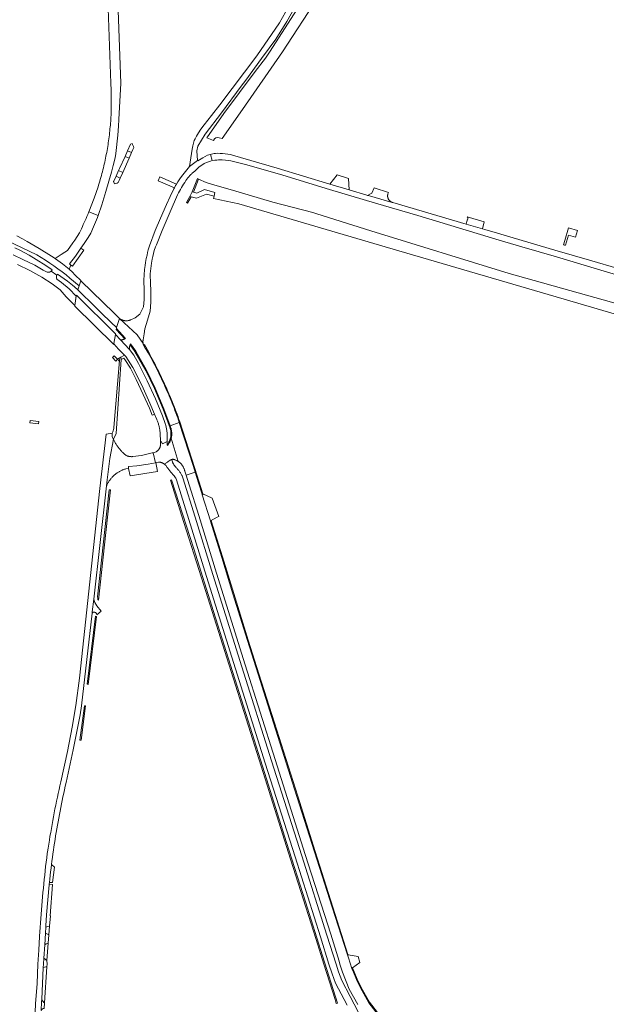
# Model space of a CAD drawing. Extents: x 152825 to 164088, y 457113 to 463005.
# Tile 281 of 364: x 159080 to 159383, y 460479 to 460988. Entities that reach past the tile are written whole.
import ezdxf

# ---------------------------------------------------------------- set-up
doc = ezdxf.new("R2010")
doc.units = 0
doc.header["$LTSCALE"] = 0.5
for name, color, linetype, lineweight in [('B-PV-VH-GESLOTENVERHARDING_ASFALT-GV', 251, 'CONTINUOUS', 18), ('B-PV-VH-GESLOTENVERHARDING_BETON-GV', 251, 'CONTINUOUS', 18), ('B-PV-VH-HALFVERHARDING_GRASBETONSTEEN-GV', 251, 'CONTINUOUS', 18), ('B-PV-VH-ONVERHARD-GV', 251, 'CONTINUOUS', 18), ('B-PV-VH-ONVERHARD_ZAND-GV', 251, 'CONTINUOUS', 18), ('B-PV-VH-OPENVERHARDING_BETONELEMENT-GV', 251, 'CONTINUOUS', 18), ('B-PV-VH-OPENVERHARDING_BETONSTRAATSTEEN-GV', 251, 'CONTINUOUS', 18), ('B-PV-VH-OPENVERHARDING_STRAATBAKSTEEN-GV', 251, 'CONTINUOUS', 18)]:
    doc.layers.add(name, color=color, linetype=linetype, lineweight=lineweight)

msp = doc.modelspace()

# ---------------------------------------------------------------- linework, layer by layer
at = {"layer": 'B-PV-VH-GESLOTENVERHARDING_ASFALT-GV', "flags": 128}
for points in [[(159221.726, 461000), (159213.914, 460986.14), (159202.342, 460969.018), (159183.236, 460943.806), (159178.801, 460938.165), (159175.015, 460933.406), (159173.403, 460931.186), (159172.153, 460929.279), (159171.116, 460927.602), (159170.461, 460926.201), (159169.974, 460925.296), (159169.473, 460923.944), (159169.148, 460922.66), (159168.916, 460920.782), (159167.497, 460911.948), (159171.65, 460914.921), (159171.196, 460919.943), (159171.83, 460922.357), (159175.618, 460928.564), (159183.963, 460939.688), (159194.231, 460953.408), (159196.594, 460956.529), (159204.714, 460967.616), (159212.167, 460977.716), (159217.753, 460986.834), (159225.156, 461000)], [(159389.459, 460859.046), (159374.18, 460863.502), (159356.29, 460868.63), (159339.412, 460873.629), (159326.62, 460877.414), (159320.075, 460879.341), (159318.772, 460879.725), (159316.475, 460880.401), (159310.479, 460882.157), (159302.858, 460884.389), (159272.588, 460893.277), (159272.21, 460893.383), (159260.507, 460896.676), (159259.381, 460896.993), (159259.182, 460897.049), (159249.91, 460899.832), (159239.898, 460902.838), (159212.81, 460910.97), (159189.673, 460917.805), (159189.268, 460917.942), (159188.861, 460918.072), (159187.219, 460918.332), (159185.946, 460918.512), (159184.554, 460918.641), (159183.302, 460918.704), (159182.167, 460918.715), (159180.976, 460918.609), (159180.266, 460918.566), (159179.512, 460918.45), (159178.777, 460918.248), (159178.313, 460918.134), (159179.254, 460915.009), (159180.652, 460915.203), (159181.571, 460915.25), (159182.505, 460915.281), (159184.393, 460915.281), (159186.138, 460915.156), (159188.911, 460914.841), (159197.167, 460912.748), (159215.785, 460907.414), (159239.73, 460900.025), (159263.5, 460892.894), (159285.392, 460886.555), (159327.474, 460873.852), (159339.213, 460870.439), (159357.14, 460865.223), (159381.726, 460857.882), (159409.698, 460849.654)], [(159073.212, 460873.732), (159088.658, 460866.217), (159090.887, 460864.86), (159093.09, 460863.463), (159095.269, 460862.027), (159097.421, 460860.551), (159099.546, 460859.038), (159101.644, 460857.486), (159103.713, 460855.897), (159105.754, 460854.271), (159110.52, 460850.23), (159111.405, 460852.927), (159111.331, 460852.983), (159108.479, 460855.805), (159106.866, 460857.425), (159105.505, 460858.652), (159105.343, 460858.799), (159101.913, 460861.618), (159098.209, 460864.297), (159098.06, 460864.39), (159096.238, 460865.523), (159089.838, 460869.534), (159083.704, 460873.119), (159081.239, 460874.609), (159078.335, 460876.091)], [(159077.303, 460869.84), (159079.894, 460868.673), (159084.59, 460866.105), (159088.294, 460863.901), (159093.289, 460860.719), (159096.547, 460858.458), (159096.258, 460858.08), (159096.241, 460858.058), (159096.157, 460857.959), (159096.068, 460857.865), (159095.973, 460857.776), (159098.903, 460855.701), (159098.918, 460855.734), (159098.975, 460855.849), (159099.04, 460855.96), (159099.064, 460855.997), (159099.363, 460856.373), (159104.475, 460852.683), (159107.107, 460850.622), (159108.114, 460849.778), (159109.833, 460848.135), (159110.52, 460850.23), (159105.754, 460854.271), (159103.713, 460855.897), (159101.644, 460857.486), (159099.546, 460859.038), (159097.421, 460860.551), (159095.269, 460862.027), (159093.09, 460863.463), (159090.887, 460864.86), (159088.658, 460866.217), (159073.212, 460873.732)], [(159078.709, 460861.289), (159085.076, 460858.126), (159091.209, 460854.682), (159096.615, 460851.223), (159100.598, 460848.162), (159103.846, 460844.614), (159108.185, 460840.148), (159108.266, 460840.068), (159108.269, 460840.123), (159108.97, 460845.009), (159105.358, 460848.643), (159101.347, 460851.93), (159099.043, 460853.766), (159098.978, 460853.877), (159098.92, 460853.991), (159098.869, 460854.109), (159098.826, 460854.23), (159098.79, 460854.354), (159098.762, 460854.479), (159098.742, 460854.606), (159098.73, 460854.734), (159098.726, 460854.862), (159098.73, 460854.991), (159098.742, 460855.119), (159098.761, 460855.246), (159098.789, 460855.371), (159098.824, 460855.495), (159098.867, 460855.616), (159098.903, 460855.701), (159095.973, 460857.776), (159095.873, 460857.694), (159095.767, 460857.617), (159095.658, 460857.548), (159095.544, 460857.485), (159095.426, 460857.43), (159095.306, 460857.382), (159095.182, 460857.341), (159095.057, 460857.308), (159094.929, 460857.283), (159094.801, 460857.266), (159094.671, 460857.256), (159094.541, 460857.255), (159094.411, 460857.261), (159094.282, 460857.276), (159094.155, 460857.299), (159094.028, 460857.329), (159093.904, 460857.367), (159091.891, 460858.324), (159087.525, 460860.86), (159081.446, 460863.945), (159076.486, 460866.218)], [(159090.93, 460476.15), (159091.1, 460480.36), (159091.172, 460481.872), (159091.95, 460498.1), (159091.959, 460498.253), (159092.064, 460500), (159092.24, 460502.99), (159092.674, 460509.918), (159093.048, 460515.865), (159093.244, 460518.999), (159093.29, 460519.73), (159093.7, 460525.38), (159094.981, 460540.89), (159095.023, 460541.288), (159095.101, 460542.034), (159095.111, 460542.132), (159095.302, 460543.894), (159095.511, 460545.753), (159095.728, 460547.611), (159095.953, 460549.468), (159096.185, 460551.324), (159096.426, 460553.179), (159096.675, 460555.034), (159096.931, 460556.887), (159097.196, 460558.739), (159097.468, 460560.59), (159097.749, 460562.439), (159098.037, 460564.288), (159098.333, 460566.135), (159098.637, 460567.981), (159098.949, 460569.826), (159099.269, 460571.669), (159099.597, 460573.511), (159099.932, 460575.351), (159100.276, 460577.19), (159100.627, 460579.027), (159100.986, 460580.863), (159101.353, 460582.698), (159101.728, 460584.531), (159102.111, 460586.362), (159102.501, 460588.192), (159102.9, 460590.019), (159103.306, 460591.846), (159103.72, 460593.67), (159107.48, 460610.7), (159110.98, 460628.76), (159111.78, 460633.4), (159117.207, 460681.145), (159117.29, 460681.88), (159118.034, 460688.425), (159118.035, 460688.436), (159124.693, 460747.024), (159125.031, 460750), (159126.293, 460761.116), (159128.156, 460771.124), (159128.133, 460771.173), (159127.957, 460771.569), (159127.788, 460771.969), (159127.627, 460772.372), (159127.473, 460772.777), (159127.489, 460772.994), (159127.584, 460774.245), (159124.391, 460773.636), (159121.131, 460745.591), (159110.71, 460647.62), (159108.78, 460633.57), (159106.87, 460622.34), (159104.4, 460609.69), (159100.97, 460594.11), (159100.523, 460592.111), (159100.084, 460590.111), (159099.653, 460588.108), (159099.229, 460586.104), (159098.814, 460584.099), (159098.406, 460582.092), (159098.006, 460580.083), (159097.614, 460578.073), (159097.23, 460576.061), (159096.854, 460574.047), (159096.485, 460572.033), (159096.124, 460570.016), (159095.772, 460567.999), (159095.427, 460565.98), (159095.09, 460563.96), (159094.761, 460561.938), (159094.44, 460559.915), (159094.126, 460557.891), (159094, 460557.06), (159093.721, 460554.825), (159093.449, 460552.589), (159093.186, 460550.352), (159092.931, 460548.114), (159092.683, 460545.875), (159092.444, 460543.635), (159092.212, 460541.395), (159091.989, 460539.153), (159091.773, 460536.911), (159091.565, 460534.668), (159091.366, 460532.425), (159091.174, 460530.18), (159090.99, 460527.935), (159090.814, 460525.69), (159090.647, 460523.444), (159090.487, 460521.197), (159090.335, 460518.949), (159090.191, 460516.702), (159090.055, 460514.453), (159090.041, 460514.21), (159089.597, 460507.106), (159089.186, 460500), (159088.718, 460489.926), (159087.97, 460479.372), (159087.421, 460466.309)], [(159265.5, 460473.136), (159260.183, 460480.009), (159255.806, 460487.763), (159253.794, 460492.057), (159252.174, 460495.797), (159251.35, 460497.699), (159251.329, 460497.764), (159249.576, 460503.122), (159249.056, 460504.756), (159241.187, 460529.343), (159232.092, 460557.998), (159223.012, 460586.515), (159210.944, 460624.491), (159202.906, 460649.775), (159197.455, 460667.164), (159189.928, 460691.258), (159184.121, 460710.031), (159178.329, 460728.771), (159178.308, 460728.84), (159178.264, 460728.982), (159174.118, 460742.37), (159174.039, 460742.624), (159172.166, 460748.563), (159170.458, 460753.977), (159165.744, 460752.429), (159167.295, 460747.486), (159172.287, 460731.578), (159181.522, 460701.785), (159196.208, 460654.573), (159211.782, 460605.569), (159227.282, 460556.592), (159240.415, 460515.436), (159244.751, 460501.512), (159245.221, 460500), (159246.528, 460495.795), (159250.033, 460487.005), (159254.42, 460479.105)]]:
    msp.add_lwpolyline(points, dxfattribs=at)
for points in [[(159167.497, 460911.948), (159164.07, 460907.611), (159162.91, 460906.073), (159161.419, 460903.962), (159160.766, 460902.817), (159160.322, 460902.038), (159159.675, 460900.828), (159159.389, 460900.294), (159157.525, 460896.444), (159155.639, 460892.361), (159152.552, 460885.214), (159149.838, 460878.77), (159146.893, 460870.988), (159146.21, 460868.939), (159145.879, 460867.553), (159145.547, 460866.187), (159145.154, 460864.448), (159144.781, 460862.316), (159144.553, 460860.737), (159144.325, 460858.792), (159143.952, 460853.177), (159144.076, 460847.851), (159144.033, 460843.142), (159143.739, 460839.435), (159141.815, 460835.652), (159139.367, 460833.681), (159137.146, 460832.735), (159136.953, 460832.649), (159136.756, 460832.571), (159136.557, 460832.5), (159136.355, 460832.437), (159136.15, 460832.381), (159135.944, 460832.333), (159135.736, 460832.293), (159135.527, 460832.261), (159135.317, 460832.236), (159135.106, 460832.22), (159134.895, 460832.212), (159134.683, 460832.212), (159134.472, 460832.219), (159134.26, 460832.235), (159134.05, 460832.258), (159133.841, 460832.29), (159133.633, 460832.33), (159133.427, 460832.377), (159133.222, 460832.432), (159133.02, 460832.495), (159132.821, 460832.565), (159132.624, 460832.643), (159132.43, 460832.728), (159132.24, 460832.82), (159132.053, 460832.92), (159131.87, 460833.026), (159131.691, 460833.14), (159131.517, 460833.26), (159140.39, 460824.9), (159143.54, 460820.515), (159143.505, 460820.704), (159143.479, 460820.894), (159143.46, 460821.085), (159143.449, 460821.277), (159143.446, 460821.469), (159143.451, 460821.661), (159143.465, 460821.853), (159143.486, 460822.044), (159143.515, 460822.234), (159143.552, 460822.422), (159144.039, 460825.449), (159144.42, 460828.008), (159145.85, 460832.581), (159147.142, 460837.259), (159147.572, 460841.853), (159147.573, 460845.63), (159147.264, 460853.666), (159147.236, 460854.129), (159147.209, 460854.714), (159147.189, 460855.3), (159147.177, 460855.886), (159147.174, 460856.472), (159147.664, 460860.652), (159147.879, 460862.064), (159148.263, 460864.052), (159148.55, 460865.415), (159148.886, 460867.049), (159149.293, 460868.437), (159149.988, 460870.334), (159150.371, 460871.435), (159153.34, 460878.81), (159157.436, 460888.44), (159161.266, 460897.327), (159161.78, 460898.253), (159162.302, 460899.174), (159162.83, 460900.091), (159163.365, 460901.005), (159163.907, 460901.915), (159164.456, 460902.82), (159165.012, 460903.721), (159165.574, 460904.618), (159165.707, 460904.808), (159165.955, 460905.152), (159166.209, 460905.49), (159166.47, 460905.824), (159166.736, 460906.152), (159167.009, 460906.476), (159167.288, 460906.794), (159167.573, 460907.107), (159167.864, 460907.415), (159168.16, 460907.717), (159168.463, 460908.013), (159168.77, 460908.304), (159169.084, 460908.588), (159169.402, 460908.867), (159169.726, 460909.14), (159170.055, 460909.406), (159170.389, 460909.666), (159172.33, 460911.497), (159173.514, 460912.431), (159174.323, 460912.944), (159175.149, 460913.411), (159176.286, 460913.956), (159178.254, 460914.721), (159179.254, 460915.009), (159178.313, 460918.134), (159177.536, 460917.93), (159176.867, 460917.697), (159174.332, 460916.445), (159172.581, 460915.365), (159171.835, 460914.835), (159171.65, 460914.921)], [(159107.265, 460872.443), (159104.484, 460868.554), (159103.064, 460867.633), (159101.209, 460866.431), (159098.06, 460864.39), (159098.209, 460864.297), (159101.913, 460861.618), (159105.343, 460858.799), (159106.244, 460861.013), (159105.429, 460861.701), (159108.526, 460865.624), (159111.407, 460869.694), (159113.147, 460872.151), (159115.177, 460875.176), (159116.511, 460877.461), (159117.909, 460880.753), (159119.938, 460885.484), (159120.319, 460886.586), (159115.544, 460888.508), (159114.976, 460887.146), (159114.524, 460886.086), (159114.065, 460885.028), (159113.599, 460883.974), (159113.125, 460882.923), (159112.643, 460881.875), (159112.155, 460880.831), (159111.659, 460879.79), (159111.156, 460878.753), (159110.645, 460877.719), (159108.254, 460873.827)], [(159128.502, 460836.18), (159111.405, 460852.927), (159110.52, 460850.23), (159109.833, 460848.135), (159111.002, 460847.044), (159117.747, 460840.467), (159121.896, 460836.382), (159127.101, 460831.32), (159129.797, 460828.724), (159131.357, 460833.379)], [(159129.219, 460825.566), (159109.08, 460845.453), (159109.006, 460845.053), (159108.269, 460840.123), (159108.247, 460839.767), (159128.349, 460819.962), (159128.364, 460820.406), (159129.189, 460825.218)], [(159143.54, 460820.515), (159140.39, 460824.9), (159131.517, 460833.26), (159131.357, 460833.379), (159129.797, 460828.724), (159129.842, 460828.687), (159129.73, 460828.194), (159134.427, 460823.087), (159134.288, 460822.993), (159134.148, 460822.905), (159134.134, 460822.897), (159133.975, 460822.808), (159133.812, 460822.726), (159133.646, 460822.651), (159133.477, 460822.584), (159133.306, 460822.524), (159133.131, 460822.472), (159132.955, 460822.427), (159132.777, 460822.391), (159132.597, 460822.362), (159132.416, 460822.341), (159132.235, 460822.328), (159132.053, 460822.323), (159131.871, 460822.326), (159136.459, 460817.438), (159136.454, 460817.581), (159136.451, 460817.808), (159136.457, 460818.036), (159136.471, 460818.263), (159136.493, 460818.49), (159136.523, 460818.715), (159136.561, 460818.94), (159136.606, 460819.163), (159136.66, 460819.384), (159136.721, 460819.603), (159136.79, 460819.82), (159136.798, 460819.843), (159136.866, 460820.034), (159136.95, 460820.246), (159139.727, 460816.5), (159145.333, 460806.75), (159149.773, 460797.389), (159154.261, 460786.793), (159157.453, 460778), (159162.229, 460779.669), (159161.986, 460780.422), (159161.863, 460780.771), (159161.402, 460782.058), (159160.934, 460783.343), (159160.459, 460784.625), (159159.976, 460785.904), (159159.485, 460787.18), (159158.988, 460788.454), (159158.482, 460789.724), (159157.97, 460790.992), (159157.449, 460792.256), (159156.922, 460793.517), (159156.387, 460794.775), (159155.845, 460796.031), (159155.295, 460797.283), (159154.738, 460798.531), (159154.174, 460799.777), (159153.602, 460801.019), (159153.023, 460802.257), (159152.438, 460803.493), (159151.844, 460804.725), (159151.244, 460805.953), (159150.636, 460807.178), (159150.022, 460808.399), (159149.4, 460809.617), (159148.771, 460810.831), (159148.135, 460812.041), (159147.491, 460813.247), (159146.841, 460814.45), (159146.184, 460815.649), (159144.266, 460818.815), (159144.192, 460818.925), (159144.091, 460819.088), (159143.996, 460819.256), (159143.909, 460819.427), (159143.829, 460819.601), (159143.776, 460819.73), (159143.756, 460819.779), (159143.69, 460819.959), (159143.632, 460820.142), (159143.582, 460820.328)], [(159128.316, 460770.78), (159128.156, 460771.124), (159126.293, 460761.116), (159125.031, 460750), (159124.693, 460747.024), (159124.716, 460747.077), (159124.856, 460747.396), (159125.004, 460747.711), (159125.159, 460748.022), (159125.321, 460748.33), (159125.49, 460748.634), (159125.666, 460748.935), (159125.849, 460749.231), (159126.039, 460749.522), (159126.235, 460749.81), (159126.438, 460750.092), (159126.648, 460750.37), (159126.863, 460750.644), (159127.085, 460750.912), (159127.313, 460751.174), (159127.547, 460751.432), (159127.787, 460751.684), (159128.033, 460751.931), (159128.284, 460752.172), (159128.541, 460752.407), (159128.802, 460752.636), (159129.07, 460752.859), (159129.342, 460753.076), (159129.619, 460753.286), (159129.901, 460753.49), (159130.188, 460753.688), (159130.479, 460753.879), (159130.774, 460754.063), (159131.073, 460754.24), (159131.377, 460754.41), (159131.684, 460754.574), (159131.995, 460754.73), (159132.31, 460754.879), (159132.627, 460755.021), (159132.948, 460755.155), (159133.272, 460755.282), (159133.599, 460755.402), (159133.929, 460755.514), (159134.261, 460755.618), (159134.595, 460755.715), (159136.014, 460756.013), (159135.925, 460756.949), (159140.31, 460757.353), (159146.153, 460758.183), (159149.896, 460758.925), (159148.701, 460764.08), (159148.285, 460763.965), (159142.631, 460762.678), (159138.282, 460762.077), (159138.142, 460762.062), (159137.916, 460762.045), (159137.69, 460762.036), (159137.463, 460762.034), (159137.236, 460762.041), (159137.01, 460762.055), (159136.785, 460762.078), (159136.56, 460762.108), (159136.337, 460762.147), (159136.115, 460762.193), (159135.895, 460762.247), (159135.677, 460762.309), (159135.461, 460762.378), (159135.247, 460762.455), (159135.037, 460762.54), (159134.83, 460762.632), (159134.626, 460762.731), (159134.369, 460762.944), (159134.04, 460763.227), (159133.717, 460763.516), (159133.399, 460763.811), (159133.086, 460764.111), (159132.779, 460764.418), (159132.477, 460764.729), (159132.182, 460765.047), (159131.892, 460765.369), (159131.608, 460765.698), (159131.33, 460766.031), (159131.059, 460766.369), (159130.794, 460766.712), (159130.535, 460767.06), (159130.283, 460767.413), (159130.037, 460767.77), (159129.798, 460768.132), (159129.565, 460768.499), (159129.34, 460768.869), (159129.121, 460769.243), (159128.909, 460769.622), (159128.705, 460770.004), (159128.507, 460770.39)], [(159119.685, 460680.312), (159121.777, 460682.22), (159119.612, 460685.005), (159118.667, 460686.643), (159118.034, 460688.425), (159117.29, 460681.88), (159117.207, 460681.145), (159117.265, 460681.259), (159117.338, 460681.365), (159117.423, 460681.461), (159117.519, 460681.545), (159117.625, 460681.617), (159117.739, 460681.675), (159117.86, 460681.718), (159117.985, 460681.745), (159118.058, 460681.754), (159118.162, 460681.751), (159118.264, 460681.741), (159118.366, 460681.724), (159118.467, 460681.701), (159118.566, 460681.672), (159118.663, 460681.637), (159118.758, 460681.596), (159118.85, 460681.549), (159118.938, 460681.496), (159119.024, 460681.438), (159119.105, 460681.374), (159119.182, 460681.306), (159119.255, 460681.232), (159119.323, 460681.155), (159119.386, 460681.073), (159119.444, 460680.987), (159119.496, 460680.898), (159119.543, 460680.806), (159119.584, 460680.711), (159119.618, 460680.614), (159119.647, 460680.515), (159119.669, 460680.414)]]:
    msp.add_lwpolyline(points, close=True, dxfattribs=at)
at = {"layer": 'B-PV-VH-GESLOTENVERHARDING_BETON-GV', "flags": 128}
for points in [[(159160.766, 460902.817), (159152.238, 460906.601), (159151.346, 460904.566), (159159.675, 460900.828), (159160.322, 460902.038)], [(159363.238, 460880.168), (159361.304, 460873.736), (159360.683, 460871.477), (159361.197, 460871.326), (159361.645, 460871.194), (159363.258, 460876.433), (159366.864, 460875.386), (159367.907, 460878.843)]]:
    msp.add_lwpolyline(points, close=True, dxfattribs=at)
msp.add_lwpolyline([(159254.615, 460475.235), (159250.412, 460483.297), (159246.134, 460491.536), (159245.252, 460493.696), (159244.462, 460496.018), (159243.198, 460500), (159238.442, 460514.976), (159225.483, 460555.838), (159209.822, 460605.012), (159194.446, 460653.568), (159179.561, 460701.232), (159170.453, 460730.784), (159164.118, 460751.131), (159163.725, 460752.083), (159163.574, 460752.365), (159163.384, 460752.707), (159163.187, 460753.045), (159162.983, 460753.378), (159162.772, 460753.707), (159162.555, 460754.032), (159162.33, 460754.352), (159162.1, 460754.668), (159161.863, 460754.979), (159161.62, 460755.285), (159161.37, 460755.586), (159161.114, 460755.881), (159160.853, 460756.172), (159160.585, 460756.457), (159160.489, 460756.549), (159160.318, 460756.724), (159160.152, 460756.904), (159159.992, 460757.089), (159159.838, 460757.279), (159159.691, 460757.474), (159159.55, 460757.674), (159159.415, 460757.879), (159159.288, 460758.087), (159159.167, 460758.3), (159159.053, 460758.517), (159158.947, 460758.737), (159158.847, 460758.961), (159158.755, 460759.187), (159158.671, 460759.417), (159158.421, 460760.343), (159158.55, 460760.617), (159158.472, 460760.597), (159158.394, 460760.576), (159158.316, 460760.553), (159158.239, 460760.529), (159158.162, 460760.504), (159158.085, 460760.477), (159158.009, 460760.449), (159157.934, 460760.419), (159157.859, 460760.388), (159157.784, 460760.356), (159157.711, 460760.323), (159157.637, 460760.288), (159157.565, 460760.252), (159157.493, 460760.215), (159157.421, 460760.177), (159157.351, 460760.137), (159157.281, 460760.096), (159157.212, 460760.054), (159157.143, 460760.011), (159157.075, 460759.966), (159157.008, 460759.92), (159156.942, 460759.874), (159156.877, 460759.826), (159156.813, 460759.776), (159156.749, 460759.726), (159156.447, 460759.485), (159156.14, 460759.249), (159155.83, 460759.018), (159155.515, 460758.793), (159155.196, 460758.573), (159154.874, 460758.359), (159154.575, 460758.168), (159154.619, 460758.137), (159154.794, 460758.005), (159154.964, 460757.868), (159155.129, 460757.724), (159155.289, 460757.574), (159155.992, 460756.495), (159156.183, 460756.209), (159156.419, 460755.87), (159156.662, 460755.535), (159156.911, 460755.205), (159157.166, 460754.879), (159157.428, 460754.559), (159157.695, 460754.244), (159157.969, 460753.934), (159159.232, 460752.531), (159159.293, 460752.468), (159159.436, 460752.312), (159159.572, 460752.151), (159159.703, 460751.985), (159159.826, 460751.814), (159159.944, 460751.639), (159160.054, 460751.459), (159160.158, 460751.276), (159160.255, 460751.088), (159160.344, 460750.897), (159160.757, 460750.036), (159167.195, 460729.581), (159176.314, 460700.081), (159191.199, 460652.463), (159206.563, 460603.789), (159222.069, 460555.381), (159235.134, 460514.058), (159239.546, 460500), (159241.149, 460494.891), (159241.972, 460492.47), (159242.954, 460490.065), (159247.307, 460481.682), (159248.854, 460478.714)], dxfattribs=at)
at = {"layer": 'B-PV-VH-HALFVERHARDING_GRASBETONSTEEN-GV', "flags": 128}
for points in [[(159134.427, 460823.087), (159129.73, 460828.194), (159129.624, 460827.685), (159134.148, 460822.905), (159134.288, 460822.993)], [(159139.727, 460816.5), (159136.95, 460820.246), (159136.866, 460820.034), (159136.798, 460819.843), (159139.321, 460816.322), (159144.984, 460806.5), (159149.364, 460797.292), (159153.902, 460786.611), (159157.538, 460776.685), (159157.557, 460776.62), (159157.63, 460776.356), (159157.695, 460776.09), (159157.752, 460775.823), (159157.801, 460775.554), (159157.842, 460775.283), (159157.876, 460775.012), (159157.901, 460774.739), (159157.918, 460774.466), (159157.928, 460774.193), (159157.929, 460773.919), (159157.923, 460773.646), (159157.908, 460773.373), (159157.885, 460773.1), (159157.855, 460772.828), (159157.817, 460772.557), (159157.77, 460772.288), (159157.716, 460772.02), (159157.654, 460771.753), (159157.584, 460771.489), (159157.507, 460771.227), (159157.422, 460770.966), (159157.329, 460770.709), (159157.229, 460770.455), (159157.121, 460770.203), (159157.006, 460769.955), (159156.884, 460769.71), (159156.755, 460769.469), (159156.117, 460768.167), (159156.364, 460768.018), (159157.022, 460769.108), (159157.158, 460769.35), (159157.287, 460769.596), (159157.408, 460769.846), (159157.523, 460770.099), (159157.63, 460770.355), (159157.729, 460770.614), (159157.821, 460770.876), (159157.906, 460771.141), (159157.983, 460771.407), (159158.017, 460771.542), (159158.052, 460771.676), (159158.113, 460771.947), (159158.167, 460772.22), (159158.213, 460772.494), (159158.251, 460772.769), (159158.28, 460773.045), (159158.302, 460773.321), (159158.316, 460773.599), (159158.322, 460773.876), (159158.32, 460774.154), (159158.31, 460774.432), (159158.292, 460774.709), (159158.266, 460774.985), (159158.232, 460775.261), (159158.19, 460775.535), (159158.14, 460775.808), (159158.082, 460776.08), (159158.017, 460776.35), (159157.944, 460776.618), (159157.892, 460776.79), (159157.453, 460778), (159154.261, 460786.793), (159149.773, 460797.389), (159145.333, 460806.75)], [(159146.404, 460815.998), (159144.206, 460819.974), (159143.776, 460819.73), (159143.829, 460819.601), (159143.909, 460819.427), (159143.996, 460819.256), (159144.091, 460819.088), (159144.192, 460818.925), (159144.266, 460818.815), (159146.184, 460815.649), (159146.841, 460814.45), (159147.491, 460813.247), (159148.135, 460812.041), (159148.771, 460810.831), (159149.4, 460809.617), (159150.022, 460808.399), (159150.636, 460807.178), (159151.244, 460805.953), (159151.844, 460804.725), (159152.438, 460803.493), (159153.023, 460802.257), (159153.602, 460801.019), (159154.174, 460799.777), (159154.738, 460798.531), (159155.295, 460797.283), (159155.845, 460796.031), (159156.387, 460794.775), (159156.922, 460793.517), (159157.449, 460792.256), (159157.97, 460790.992), (159158.482, 460789.724), (159158.988, 460788.454), (159159.485, 460787.18), (159159.976, 460785.904), (159160.459, 460784.625), (159160.934, 460783.343), (159161.402, 460782.058), (159161.863, 460780.771), (159161.986, 460780.422), (159162.229, 460779.669), (159169.505, 460756.979), (159169.871, 460755.839), (159170.458, 460753.977), (159172.166, 460748.563), (159174.039, 460742.624), (159174.118, 460742.37), (159174.549, 460742.504), (159174.428, 460742.889), (159170.304, 460755.982), (159162.329, 460780.538), (159162.062, 460781.281), (159161.577, 460782.607), (159161.086, 460783.931), (159160.586, 460785.251), (159160.08, 460786.569), (159159.566, 460787.884), (159159.044, 460789.196), (159158.515, 460790.506), (159157.979, 460791.812), (159157.435, 460793.115), (159156.884, 460794.415), (159156.325, 460795.711), (159155.76, 460797.005), (159155.186, 460798.295), (159154.606, 460799.582), (159154.018, 460800.866), (159153.423, 460802.146), (159152.821, 460803.423), (159152.211, 460804.697), (159151.595, 460805.967), (159150.971, 460807.234), (159150.34, 460808.497), (159149.701, 460809.756), (159149.056, 460811.012), (159148.404, 460812.264), (159147.744, 460813.512), (159147.078, 460814.757)], [(159184.52, 460710.235), (159178.738, 460728.973), (159178.308, 460728.84), (159178.329, 460728.771), (159184.121, 460710.031), (159189.928, 460691.258), (159197.455, 460667.164), (159202.906, 460649.775), (159210.944, 460624.491), (159223.012, 460586.515), (159232.092, 460557.998), (159241.187, 460529.343), (159249.056, 460504.756), (159249.402, 460504.7), (159249.356, 460504.838), (159241.618, 460529.426), (159232.429, 460558.192), (159223.388, 460586.643), (159211.349, 460624.614), (159203.315, 460649.841), (159197.828, 460667.304), (159190.328, 460691.344)], [(159093.872, 460501.868), (159094.465, 460510.721), (159094.168, 460510.657), (159093.519, 460510.369), (159092.674, 460509.918), (159092.24, 460502.99)], [(159093.823, 460498.599), (159093.207, 460498.613), (159092.591, 460498.461), (159091.959, 460498.253), (159091.95, 460498.1), (159091.172, 460481.872), (159091.488, 460481.071), (159091.83, 460480.571), (159092.201, 460480.191), (159092.663, 460479.922)]]:
    msp.add_lwpolyline(points, close=True, dxfattribs=at)
msp.add_lwpolyline([(159265.799, 460473.403), (159260.517, 460480.231), (159256.162, 460487.946), (159254.159, 460492.221), (159252.541, 460495.956), (159251.655, 460498.002), (159251.329, 460497.764), (159251.35, 460497.699), (159252.174, 460495.797), (159253.794, 460492.057), (159255.806, 460487.763), (159260.183, 460480.009), (159265.5, 460473.136)], dxfattribs=at)
at = {"layer": 'B-PV-VH-ONVERHARD-GV', "flags": 128}
for points in [[(159236.226, 460504.245), (159227.45, 460532.178), (159217.664, 460562.787), (159207.275, 460595.637), (159197.736, 460625.526), (159188.702, 460654.409), (159179.875, 460682.003), (159169.668, 460714.452), (159158.206, 460750.018), (159157.712, 460749.861), (159164.644, 460728.014), (159173.688, 460699.442), (159189.008, 460651.167), (159204.524, 460602.251), (159219.741, 460554.115), (159232.865, 460512.749), (159236.905, 460500), (159242.693, 460481.731), (159243.328, 460479.625), (159243.984, 460479.832)], [(159126.665, 460744.845), (159125.986, 460744.918), (159120.049, 460689.729), (159120.104, 460688.887), (159120.175, 460688.013), (159120.482, 460687.994), (159125.08, 460730.77)], [(159115.176, 460644.439), (159119.506, 460679.527), (159118.96, 460679.596), (159114.562, 460644.515)], [(159113.808, 460633.329), (159113.223, 460633.406), (159110.856, 460615.643), (159111.485, 460615.534)]]:
    msp.add_lwpolyline(points, close=True, dxfattribs=at)
at = {"layer": 'B-PV-VH-ONVERHARD_ZAND-GV', "flags": 128}
for points in [[(159227.359, 461000), (159209.205, 460971.456), (159206.673, 460967.94), (159201.465, 460960.886), (159185.172, 460939.217), (159176.374, 460926.722), (159179.833, 460925.314), (159179.84, 460925.335), (159180.384, 460926.199), (159181.175, 460926.766), (159182.039, 460926.84), (159182.854, 460926.765), (159184.283, 460926.359), (159194.885, 460941.294), (159215.504, 460971.213), (159233.946, 460999.498)], [(159408.267, 460835.472), (159332.603, 460856.638), (159261.198, 460878.623), (159233.242, 460887.536), (159231.221, 460888.096), (159210.581, 460893.451), (159191.424, 460899.187), (159178.933, 460902.818), (159176.099, 460903.712), (159172.163, 460905.395), (159169.526, 460898.675), (159169.551, 460898.668), (159171.279, 460898.124), (159175.158, 460900.047), (159180.64, 460898.537), (159180.218, 460896.636), (159179.84, 460895.327), (159193.012, 460892.621), (159268.599, 460870.41), (159375.113, 460839.329), (159460.01, 460814.303)]]:
    msp.add_lwpolyline(points, dxfattribs=at)
for points in [[(159127.584, 460774.245), (159127.489, 460772.994), (159127.473, 460772.777), (159127.627, 460772.372), (159127.788, 460771.969), (159127.957, 460771.569), (159128.133, 460771.173), (159128.156, 460771.124), (159129.585, 460774.013), (159132.255, 460812.187), (159132.033, 460813.411), (159131.169, 460812.907), (159131.412, 460811.734), (159128.429, 460777.189), (159128.342, 460776.626), (159128.209, 460776.014), (159128.038, 460775.412), (159127.829, 460774.821)], [(159130.337, 460812.421), (159130.545, 460812.207), (159130.894, 460811.462), (159131.101, 460811.567), (159131.412, 460811.734), (159131.169, 460812.907), (159130.34, 460812.424)], [(159149.451, 460784.001), (159147.043, 460789.734), (159142.861, 460799.028), (159138.259, 460808.027), (159134.64, 460813.693), (159133.878, 460814.487), (159132.033, 460813.411), (159132.255, 460812.187), (159133.652, 460812.938), (159134.08, 460812.26), (159136.967, 460807.681), (159139.95, 460801.928), (159143.614, 460794.228), (159146.792, 460787.146), (159148.273, 460783.539), (159148.64, 460783.666)]]:
    msp.add_lwpolyline(points, close=True, dxfattribs=at)
at = {"layer": 'B-PV-VH-OPENVERHARDING_BETONELEMENT-GV', "flags": 128}
msp.add_lwpolyline([(159111.407, 460869.694), (159108.526, 460865.624), (159105.429, 460861.701), (159106.244, 460861.013), (159107.013, 460860.457), (159112.875, 460868.615)], close=True, dxfattribs=at)
at = {"layer": 'B-PV-VH-OPENVERHARDING_BETONSTRAATSTEEN-GV', "flags": 128}
msp.add_lwpolyline([(159125.489, 460993.474), (159126.879, 460954.948), (159126.922, 460953.946), (159126.981, 460952.317), (159127.03, 460950.689), (159127.067, 460949.06), (159127.092, 460947.431), (159127.106, 460945.802), (159127.109, 460944.173), (159127.1, 460942.543), (159127.073, 460941.479), (159127.04, 460940.459), (159127, 460939.44), (159126.952, 460938.42), (159126.898, 460937.401), (159126.836, 460936.382), (159126.767, 460935.364), (159126.691, 460934.346), (159126.608, 460933.329), (159126.518, 460932.312), (159126.421, 460931.296), (159126.317, 460930.281), (159126.206, 460929.267), (159126.087, 460928.253), (159125.962, 460927.24), (159125.829, 460926.228), (159125.689, 460925.217), (159125.543, 460924.207), (159125.389, 460923.198), (159125.228, 460922.19), (159125.06, 460921.184), (159124.885, 460920.178), (159124.704, 460919.174), (159124.515, 460918.171), (159124.319, 460917.169), (159124.116, 460916.169), (159123.906, 460915.17), (159123.689, 460914.173), (159123.466, 460913.177), (159123.235, 460912.183), (159122.997, 460911.19), (159122.753, 460910.199), (159122.501, 460909.21), (159122.243, 460908.223), (159121.978, 460907.237), (159121.705, 460906.254), (159121.426, 460905.272), (159121.141, 460904.292), (159120.848, 460903.315), (159120.548, 460902.339), (159120.242, 460901.365), (159119.929, 460900.394), (159119.609, 460899.425), (159119.283, 460898.458), (159118.949, 460897.493), (159118.609, 460896.531), (159118.262, 460895.571), (159115.544, 460888.508), (159120.319, 460886.586), (159122.226, 460892.102), (159124.239, 460898.931), (159125.835, 460904.404), (159127.181, 460908.931), (159128.125, 460912.489), (159129.111, 460916.454), (159129.455, 460918.695), (159129.798, 460921.717), (159130.185, 460925.003), (159130.528, 460928.138), (159130.893, 460932.703), (159131.05, 460936.229), (159132.043, 460955.01), (159130.687, 460992.472)], dxfattribs=at)
for points in [[(159138.117, 460923.343), (159137.894, 460923.863), (159137.019, 460923.487), (159135.473, 460920.036), (159137.571, 460919.063), (159138.257, 460920.605), (159138.742, 460921.695), (159138.513, 460922.216)], [(159137.571, 460919.063), (159135.473, 460920.036), (159134.174, 460917.139), (159136.301, 460916.207)], [(159136.301, 460916.207), (159134.174, 460917.139), (159131.33, 460910.79), (159130.888, 460909.803), (159133.041, 460908.881)], [(159133.041, 460908.881), (159130.888, 460909.803), (159129.578, 460906.881), (159131.724, 460905.921)], [(159131.724, 460905.921), (159129.578, 460906.881), (159128.433, 460904.325), (159128.169, 460904.165), (159128.696, 460902.921), (159129.101, 460903.056), (159130.155, 460903.366), (159130.714, 460903.65), (159131.168, 460904.671)], [(159171.736, 460905.605), (159171.581, 460905.681), (159168.81, 460898.867), (159169.526, 460898.675), (159172.163, 460905.395)], [(159180.64, 460898.537), (159175.158, 460900.047), (159171.279, 460898.124), (159169.551, 460898.668), (159169.526, 460898.675), (159168.81, 460898.867), (159167.672, 460896.454), (159168.296, 460896.166), (159168.314, 460896.157), (159171.105, 460895.58), (159176.268, 460897.651), (159180.218, 460896.636)], [(159270.235, 460898.539), (159262.845, 460900.831), (159261.594, 460898.207), (159259.381, 460896.993), (159260.507, 460896.676), (159272.21, 460893.383), (159272.101, 460893.422), (159271.945, 460893.486), (159271.793, 460893.556), (159271.644, 460893.634), (159271.499, 460893.719), (159271.359, 460893.81), (159271.223, 460893.909), (159271.091, 460894.013), (159270.965, 460894.124), (159270.845, 460894.241), (159270.729, 460894.363), (159270.62, 460894.49), (159270.517, 460894.623), (159270.421, 460894.76), (159270.331, 460894.902), (159270.248, 460895.048), (159270.172, 460895.198), (159270.104, 460895.351), (159270.042, 460895.507), (159269.988, 460895.666), (159269.942, 460895.828), (159269.904, 460895.991), (159269.873, 460896.156), (159269.85, 460896.323), (159269.836, 460896.49), (159269.829, 460896.657), (159269.83, 460896.825), (159269.839, 460896.993), (159269.857, 460897.16), (159269.882, 460897.326), (159269.915, 460897.49), (159269.955, 460897.653), (159270.004, 460897.814)], [(159168.296, 460896.166), (159167.672, 460896.454), (159165.941, 460893.269), (159166.534, 460892.923)], [(159311.006, 460884.101), (159310.479, 460882.157), (159316.475, 460880.401), (159318.772, 460879.725), (159319.706, 460883.321), (159310.866, 460885.959), (159311.143, 460885.756), (159311.304, 460885.422), (159311.291, 460885.101), (159311.27, 460884.744), (159311.266, 460884.681), (159311.13, 460884.286)], [(159131.871, 460822.326), (159129.178, 460825.153), (159128.364, 460820.406), (159128.358, 460820.236), (159130.846, 460817.644), (159133.878, 460814.487), (159134.64, 460813.693), (159138.259, 460808.027), (159142.861, 460799.028), (159147.043, 460789.734), (159149.451, 460784.001), (159150.621, 460781.217), (159150.663, 460781.115), (159150.823, 460780.705), (159150.976, 460780.293), (159151.122, 460779.878), (159151.26, 460779.461), (159151.39, 460779.041), (159151.513, 460778.619), (159151.628, 460778.194), (159151.735, 460777.768), (159151.835, 460777.34), (159151.926, 460776.91), (159152.01, 460776.478), (159152.086, 460776.045), (159152.154, 460775.611), (159152.214, 460775.175), (159152.267, 460774.738), (159152.311, 460774.301), (159152.467, 460769.71), (159152.88, 460769.92), (159153.49, 460768.61), (159155.963, 460769.844), (159155.96, 460770.273), (159155.988, 460770.663), (159156.011, 460771.092), (159156.026, 460771.522), (159156.034, 460771.952), (159156.033, 460772.382), (159156.024, 460772.812), (159156.007, 460773.241), (159155.982, 460773.67), (159155.949, 460774.099), (159155.909, 460774.527), (159155.86, 460774.954), (159155.803, 460775.381), (159155.739, 460775.806), (159155.666, 460776.229), (159155.586, 460776.652), (159155.497, 460777.073), (159155.402, 460777.492), (159155.298, 460777.909), (159155.186, 460778.324), (159155.067, 460778.737), (159154.94, 460779.148), (159153.595, 460783.045), (159149.906, 460791.947), (159145.614, 460801.289), (159141.071, 460810.204), (159138.653, 460814.419), (159136.459, 460817.438)], [(159130.337, 460812.421), (159128.645, 460814.082), (159127.688, 460813.187), (159129.453, 460811.442)], [(159085.216, 460780.723), (159085.093, 460779.451), (159089.528, 460778.945), (159089.67, 460780.228)], [(159162.229, 460779.669), (159157.453, 460778), (159157.892, 460776.79), (159157.944, 460776.618), (159158.017, 460776.35), (159158.082, 460776.08), (159158.14, 460775.808), (159158.19, 460775.535), (159158.232, 460775.261), (159158.266, 460774.985), (159158.292, 460774.709), (159158.31, 460774.432), (159158.32, 460774.154), (159158.322, 460773.876), (159158.316, 460773.599), (159158.302, 460773.321), (159158.28, 460773.045), (159158.251, 460772.769), (159158.213, 460772.494), (159158.167, 460772.22), (159158.113, 460771.947), (159158.052, 460771.676), (159158.017, 460771.542), (159161.711, 460759.512), (159161.79, 460759.459), (159161.997, 460759.31), (159162.2, 460759.153), (159162.398, 460758.991), (159162.59, 460758.823), (159162.777, 460758.648), (159162.959, 460758.468), (159163.135, 460758.283), (159163.304, 460758.091), (159163.468, 460757.895), (159163.626, 460757.694), (159163.777, 460757.488), (159163.922, 460757.277), (159164.06, 460757.062), (159164.191, 460756.842), (159164.315, 460756.619), (159164.433, 460756.391), (159164.543, 460756.161), (159164.646, 460755.927), (159164.726, 460755.728), (159164.741, 460755.689), (159164.829, 460755.449), (159164.91, 460755.207), (159164.983, 460754.962), (159165.048, 460754.714), (159165.105, 460754.465), (159165.744, 460752.429), (159170.458, 460753.977), (159169.871, 460755.839), (159169.505, 460756.979)], [(159161.711, 460759.512), (159158.017, 460771.542), (159157.983, 460771.407), (159157.906, 460771.141), (159157.821, 460770.876), (159157.729, 460770.614), (159157.63, 460770.355), (159157.523, 460770.099), (159157.408, 460769.846), (159157.287, 460769.596), (159157.158, 460769.35), (159157.022, 460769.108), (159156.364, 460768.018), (159156.215, 460767.77), (159155.975, 460767.898), (159155.963, 460769.844), (159153.49, 460768.61), (159152.88, 460769.92), (159152.467, 460769.71), (159152.519, 460768.163), (159152.508, 460768.034), (159152.486, 460767.844), (159152.455, 460767.655), (159152.417, 460767.468), (159152.371, 460767.282), (159152.317, 460767.099), (159152.255, 460766.918), (159152.186, 460766.74), (159152.11, 460766.565), (159152.026, 460766.393), (159151.935, 460766.224), (159151.837, 460766.06), (159151.733, 460765.9), (159151.622, 460765.745), (159151.504, 460765.594), (159151.38, 460765.448), (159151.251, 460765.308), (159151.115, 460765.173), (159150.974, 460765.044), (159150.828, 460764.921), (159150.676, 460764.804), (159150.52, 460764.694), (159150.36, 460764.59), (159150.195, 460764.493), (159148.701, 460764.08), (159149.896, 460758.925), (159150.124, 460758.971), (159151.557, 460759.255), (159151.574, 460759.254), (159151.792, 460759.233), (159152.009, 460759.204), (159152.225, 460759.167), (159152.439, 460759.122), (159152.652, 460759.07), (159152.862, 460759.01), (159153.07, 460758.942), (159153.276, 460758.867), (159153.479, 460758.784), (159153.678, 460758.694), (159153.874, 460758.596), (159154.067, 460758.492), (159154.255, 460758.38), (159154.439, 460758.262), (159154.575, 460758.168), (159154.874, 460758.359), (159155.196, 460758.573), (159155.515, 460758.793), (159155.83, 460759.018), (159156.14, 460759.249), (159156.447, 460759.485), (159156.749, 460759.726), (159156.813, 460759.776), (159156.877, 460759.826), (159156.942, 460759.874), (159157.008, 460759.92), (159157.075, 460759.966), (159157.143, 460760.011), (159157.212, 460760.054), (159157.281, 460760.096), (159157.351, 460760.137), (159157.421, 460760.177), (159157.493, 460760.215), (159157.565, 460760.252), (159157.637, 460760.288), (159157.711, 460760.323), (159157.784, 460760.356), (159157.859, 460760.388), (159157.934, 460760.419), (159158.009, 460760.449), (159158.085, 460760.477), (159158.162, 460760.504), (159158.239, 460760.529), (159158.316, 460760.553), (159158.394, 460760.576), (159158.472, 460760.597), (159158.55, 460760.617), (159158.631, 460760.788), (159158.757, 460760.763), (159159.007, 460760.708), (159159.254, 460760.645), (159159.5, 460760.574), (159159.744, 460760.495), (159159.984, 460760.409), (159160.222, 460760.315), (159160.457, 460760.214), (159160.689, 460760.106), (159160.917, 460759.991), (159161.141, 460759.868), (159161.362, 460759.738), (159161.578, 460759.602)], [(159151.039, 460754.356), (159150.124, 460758.971), (159149.896, 460758.925), (159146.153, 460758.183), (159140.31, 460757.353), (159135.925, 460756.949), (159136.014, 460756.013), (159136.866, 460752.16)], [(159179.209, 460740.566), (159174.428, 460742.889), (159174.549, 460742.504), (159174.118, 460742.37), (159178.264, 460728.982), (159181.759, 460730.748), (159182.722, 460731.142)], [(159097.733, 460550.082), (159096.185, 460551.324), (159095.953, 460549.468), (159095.728, 460547.611), (159095.511, 460545.753), (159095.302, 460543.894), (159095.111, 460542.132), (159096.721, 460542.066)], [(159096.786, 460541.126), (159095.023, 460541.288), (159094.981, 460540.89), (159093.7, 460525.38), (159093.29, 460519.73), (159093.244, 460518.999), (159094.336, 460519.382), (159095.056, 460519.553), (159095.146, 460519.634), (159095.619, 460524.848), (159095.477, 460524.918)], [(159094.757, 460515.076), (159095.146, 460519.634), (159095.056, 460519.553), (159094.336, 460519.382), (159093.244, 460518.999), (159093.048, 460515.865)], [(159094.757, 460515.076), (159093.048, 460515.865), (159092.674, 460509.918), (159093.519, 460510.369), (159094.168, 460510.657), (159094.465, 460510.721)], [(159093.872, 460501.868), (159092.24, 460502.99), (159092.064, 460500), (159091.959, 460498.253), (159092.591, 460498.461), (159093.207, 460498.613), (159093.823, 460498.599), (159093.895, 460499.997)], [(159251.329, 460497.764), (159251.655, 460498.002), (159255.456, 460500.772), (159254.666, 460503.853), (159249.402, 460504.7), (159249.056, 460504.756), (159249.576, 460503.122)], [(159091.488, 460481.071), (159091.172, 460481.872), (159091.1, 460480.36), (159090.93, 460476.15), (159090.928, 460476.079), (159091.228, 460476.502), (159091.598, 460476.804), (159091.948, 460476.965), (159092.489, 460477.116), (159092.663, 460479.922), (159092.201, 460480.191), (159091.83, 460480.571)]]:
    msp.add_lwpolyline(points, close=True, dxfattribs=at)
at = {"layer": 'B-PV-VH-OPENVERHARDING_STRAATBAKSTEEN-GV', "flags": 128}
msp.add_lwpolyline([(159249.644, 460905.677), (159243.728, 460907.585), (159239.898, 460902.838), (159249.91, 460899.832)], close=True, dxfattribs=at)

doc.saveas('drawing.dxf')
